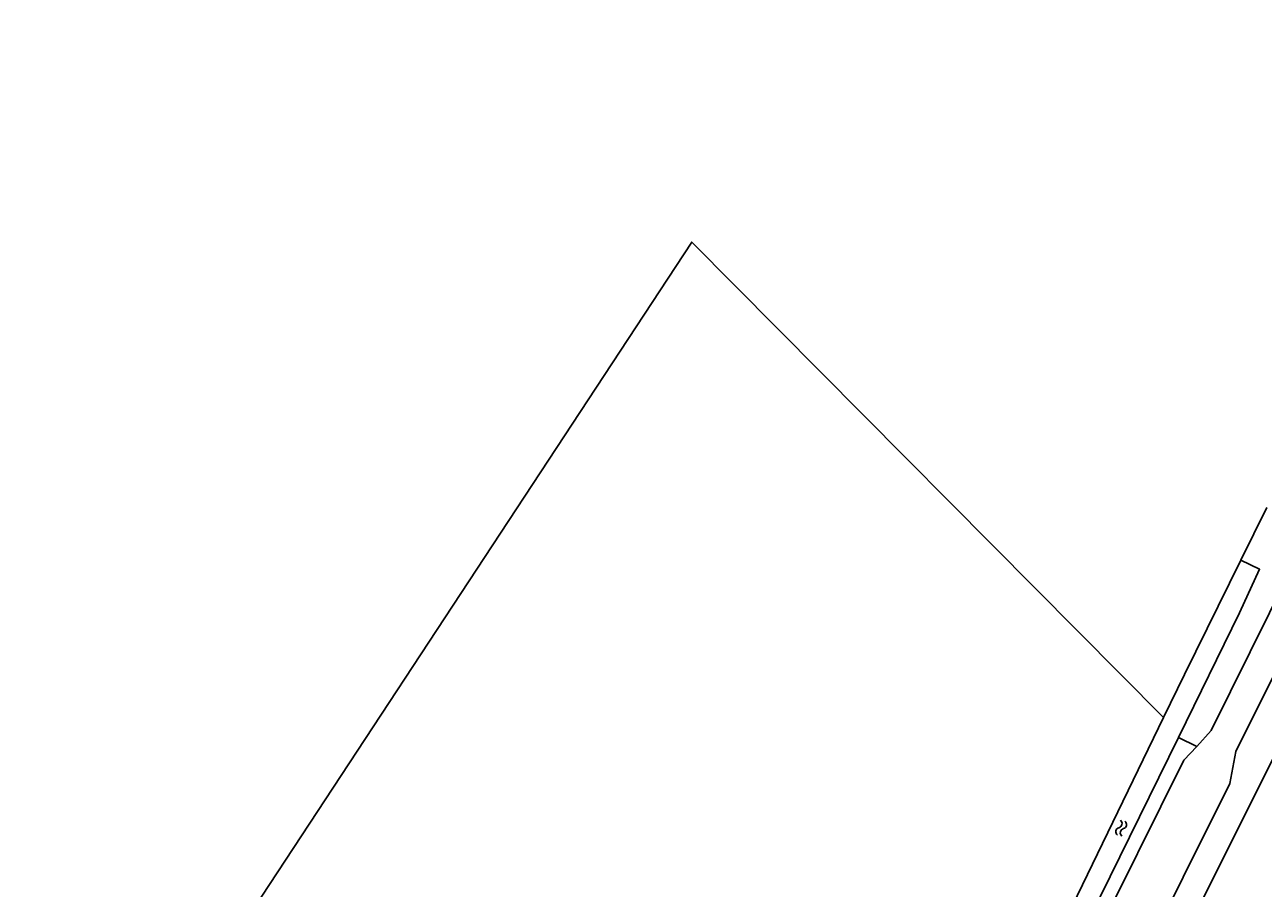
# Model space of a CAD drawing. Extents: x 124000 to 129000, y 395500 to 397503.
# Drawn here: x 126622.6 to 126744.4, y 396673.2 to 396758.1 of the extents above; entities that cross this region are included whole.
import ezdxf

# ---------------------------------------------------------------- set-up
doc = ezdxf.new("R2010")
doc.units = 0
for name, color, linetype in [('gg-knt-verharding', 7, 'Continuous'), ('gg-kntw-bovenkant insteek waterloop', 7, 'Continuous'), ('gt-grn-groengrens', 7, 'Continuous'), ('gt-symb-watersymbool', 7, 'Continuous'), ('gx-grn-maaiveld', 7, 'Continuous')]:
    doc.layers.add(name, color=color, linetype=linetype)

# ---------------------------------------------------------------- blocks, each defined once
blk = doc.blocks.new('gt0-WA')
at = {"layer": 'gt-symb-watersymbool'}
for centre, start, end in [((-0.32, 0.02), 28.0725, 151.9275), ((0.43, 0.42), 208.0725, 331.9275), ((-0.32, -0.43), 28.0725, 151.9275), ((0.43, -0.03), 208.0725, 331.9275)]:
    blk.add_arc(centre, 0.425, start, end, dxfattribs=at)

msp = doc.modelspace()

# ---------------------------------------------------------------- linework, layer by layer
at = {"layer": 'gg-knt-verharding'}
msp.add_line((126739.32, 396688.67), (126737.88, 396687.11), dxfattribs=at)
for points in [[(126777.84, 396758.12), (126769.07, 396741.5), (126741.73, 396686.61)], [(126772.55, 396755.24), (126766.04, 396742.68), (126739.32, 396688.67)], [(126737.88, 396687.11), (126736.63, 396685.77), (126727.54, 396667.45), (126727.25, 396664.26)], [(126729.9, 396662.87), (126731.95, 396665.03), (126741.14, 396683.48), (126741.73, 396686.61)]]:
    msp.add_lwpolyline(points, dxfattribs=at)
at = {"layer": 'gg-kntw-bovenkant insteek waterloop'}
for p, q in [((126736.08, 396688), (126742.09, 396700.26)), ((126719.1, 396653.37), (126736.08, 396688))]:
    msp.add_line(p, q, dxfattribs=at)
at = {"layer": 'gt-grn-groengrens'}
msp.add_line((126737.88, 396687.11), (126736.08, 396688), dxfattribs=at)
msp.add_lwpolyline([(126696.28, 396587.95), (126731.96, 396659.06), (126768.12, 396731.4)], dxfattribs=at)
at = {"layer": 'gx-grn-maaiveld'}
for p, q in [((126744.79, 396710.62), (126742.23, 396705.45)), ((126742.23, 396705.45), (126736.67, 396694.2)), ((126734.62, 396689.97), (126736.67, 396694.2)), ((126734.62, 396689.97), (126716.76, 396653.13))]:
    msp.add_line(p, q, dxfattribs=at)
for points in [[(126734.62, 396689.97), (126688.23, 396736.74), (126631.04, 396649.69), (126612.45, 396615.09), (126589.38, 396626.93), (126578.67, 396633.15), (126563.22, 396647.15), (126558.87, 396651.35), (126547.06, 396640.57), (126529.63, 396622.69)], [(126742.23, 396705.45), (126744.06, 396704.55), (126742.09, 396700.26)]]:
    msp.add_lwpolyline(points, dxfattribs=at)

# ---------------------------------------------------------------- block references
at = {"layer": 'gt-symb-watersymbool', "rotation": 78.17329607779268}
msp.add_blockref('gt0-WA', (126730.44, 396679.02), dxfattribs=at)

doc.saveas('drawing.dxf')
